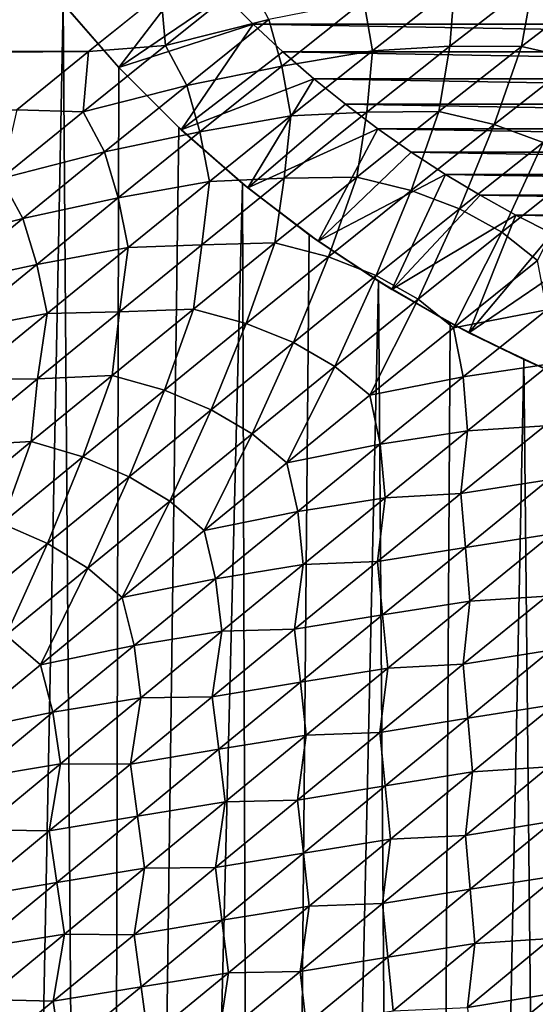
# Model space of a CAD drawing. Header units: metres. Extents: x -105 to 105, y -72 to 59.
# Tile 262 of 414: x -8.28 to -4.19, y -8.93 to -1.12. Entities that reach past the tile are written whole.
import ezdxf

# ---------------------------------------------------------------- set-up
doc = ezdxf.new("R2010")
doc.units = ezdxf.units.M
doc.layers.add('solid_509431_AD150_SW0001', color=7, linetype='CONTINUOUS')

msp = doc.modelspace()

# ---------------------------------------------------------------- linework, layer by layer
at = {"layer": 'solid_509431_AD150_SW0001'}
for points in [[(-8.339521, -0.459436, -27.684847), (-7.932611, -0.991239, -27.838732), (-8.801719, -45.799999, -27.499229)], [(-7.490959, -1.496287, -44.25), (-7.951113, -0.968563, -44.25), (-6.874027, -0.689528, -45.25)], [(-7.490959, -1.496287, -44.25), (-6.874027, -0.689528, -45.25), (-6.653815, -0.92567, -45.25)], [(-6.468881, -0.799995, 16.733055), (-7.158303, -0.909333, 16.725298), (-7.121235, -1.321668, 16.700253)], [(-6.468881, -0.799995, 16.733055), (-7.121235, -1.321668, 16.700253), (-6.30065, -1.116814, 16.721741)], [(-5.547239, -0.968718, 16.739906), (-5.4787, -1.363978, 16.728018), (-4.829545, -0.852322, 16.756308)], [(-4.829545, -0.852322, 16.756308), (-5.4787, -1.363978, 16.728018), (-4.865958, -1.32809, 16.745033)], [(-4.205343, -0.813809, 16.769411), (-4.865958, -1.32809, 16.745033), (-4.299398, -1.330786, 16.759966)], [(-4.829545, -0.852322, 16.756308), (-4.865958, -1.32809, 16.745033), (-4.205343, -0.813809, 16.769411)], [(-4.205343, -0.813809, 16.769411), (-4.299398, -1.330786, 16.759966), (-3.641806, -0.82516, 16.780527)], [(-3.641806, -0.82516, 16.780527), (-4.299398, -1.330786, 16.759966), (-3.855609, -1.431204, 16.76969)], [(-7.730886, -1.370267, 16.693857), (-7.158303, -0.909333, 16.725298), (-90, -1.01134, 16.71944)], [(-7.121235, -1.321668, 16.700253), (-7.158303, -0.909333, 16.725298), (-7.730886, -1.370267, 16.693857)], [(-7.490959, -1.496287, -44.25), (-6.653815, -0.92567, -45.25), (-6.425641, -1.153846, -45.25)], [(6.425641, -1.153846, -45.25), (-6.425641, -1.153846, -45.25), (-6.653815, -0.92567, -45.25)], [(6.653815, -0.92567, -45.25), (6.425641, -1.153846, -45.25), (-6.653815, -0.92567, -45.25)], [(-7.730886, -1.370267, 16.693857), (-90, -1.01134, 16.71944), (-90, -2.018989, 16.627874)], [(-7.932611, -0.991239, -27.838732), (-7.596418, -45.799999, -27.959316), (-8.801719, -45.799999, -27.499229)], [(-7.490959, -1.496287, -44.25), (-7.932611, -0.991239, -27.838732), (-7.951113, -0.968563, -44.25)], [(-7.932611, -0.991239, -27.838732), (-7.490053, -1.497257, -27.996244), (-7.596418, -45.799999, -27.959316)], [(-7.490959, -1.496287, -44.25), (-7.490053, -1.497257, -27.996244), (-7.932611, -0.991239, -27.838732)], [(-6.30065, -1.116814, 16.721741), (-6.197701, -1.485872, 16.705063), (-5.547239, -0.968718, 16.739906)], [(-5.547239, -0.968718, 16.739906), (-6.197701, -1.485872, 16.705063), (-5.4787, -1.363978, 16.728018)], [(-6.996266, -1.990979, -44.25), (-7.490959, -1.496287, -44.25), (-6.425641, -1.153846, -45.25)], [(-7.121235, -1.321668, 16.700253), (-6.952374, -1.638687, 16.67996), (-6.30065, -1.116814, 16.721741)], [(-6.996266, -1.990979, -44.25), (-6.425641, -1.153846, -45.25), (-6.189544, -1.374009, -45.25)], [(-6.30065, -1.116814, 16.721741), (-6.952374, -1.638687, 16.67996), (-6.197701, -1.485872, 16.705063)], [(6.189544, -1.374009, -45.25), (-6.189544, -1.374009, -45.25), (-6.425641, -1.153846, -45.25)], [(6.425641, -1.153846, -45.25), (6.189544, -1.374009, -45.25), (-6.425641, -1.153846, -45.25)], [(-7.121235, -1.321668, 16.700253), (-7.730886, -1.370267, 16.693857), (-7.772932, -1.848052, 16.650536)], [(-7.121235, -1.321668, 16.700253), (-7.772932, -1.848052, 16.650536), (-6.952374, -1.638687, 16.67996)], [(-8.300064, -1.831859, 16.649529), (-7.730886, -1.370267, 16.693857), (-90, -2.018989, 16.627874)], [(-7.772932, -1.848052, 16.650536), (-7.730886, -1.370267, 16.693857), (-8.300064, -1.831859, 16.649529)], [(-6.996266, -1.990979, -44.25), (-6.189544, -1.374009, -45.25), (-5.94577, -1.585923, -45.25)], [(-6.197701, -1.485872, 16.705063), (-6.126483, -1.880617, 16.683212), (-5.4787, -1.363978, 16.728018)], [(5.94577, -1.585923, -45.25), (-5.94577, -1.585923, -45.25), (-6.189544, -1.374009, -45.25)], [(6.189544, -1.374009, -45.25), (5.94577, -1.585923, -45.25), (-6.189544, -1.374009, -45.25)], [(-5.4787, -1.363978, 16.728018), (-6.126483, -1.880617, 16.683212), (-5.523682, -1.850399, 16.704147)], [(-4.865958, -1.32809, 16.745033), (-5.523682, -1.850399, 16.704147), (-4.952889, -1.846453, 16.723476)], [(-5.4787, -1.363978, 16.728018), (-5.523682, -1.850399, 16.704147), (-4.865958, -1.32809, 16.745033)], [(-4.865958, -1.32809, 16.745033), (-4.952889, -1.846453, 16.723476), (-4.299398, -1.330786, 16.759966)], [(-4.299398, -1.330786, 16.759966), (-4.952889, -1.846453, 16.723476), (-4.516192, -1.94956, 16.734247)], [(-4.299398, -1.330786, 16.759966), (-4.516192, -1.94956, 16.734247), (-3.855609, -1.431204, 16.76969)], [(-3.855609, -1.431204, 16.76969), (-4.516192, -1.94956, 16.734247), (-4.127859, -2.091281, 16.742533)], [(-7.490053, -1.497257, -27.996244), (-7.014893, -1.973539, -28.15414), (-7.596418, -45.799999, -27.959316)], [(-6.996266, -1.990979, -44.25), (-7.490053, -1.497257, -27.996244), (-7.490959, -1.496287, -44.25)], [(-6.996266, -1.990979, -44.25), (-7.014893, -1.973539, -28.15414), (-7.490053, -1.497257, -27.996244)], [(-6.952374, -1.638687, 16.67996), (-6.847158, -2.007107, 16.653383), (-6.197701, -1.485872, 16.705063)], [(-6.197701, -1.485872, 16.705063), (-6.847158, -2.007107, 16.653383), (-6.126483, -1.880617, 16.683212)], [(-7.772932, -1.848052, 16.650536), (-7.602929, -2.164751, 16.621185), (-6.952374, -1.638687, 16.67996)], [(-6.952374, -1.638687, 16.67996), (-7.602929, -2.164751, 16.621185), (-6.847158, -2.007107, 16.653383)], [(-6.468566, -2.45111, -44.25), (-6.996266, -1.990979, -44.25), (-5.94577, -1.585923, -45.25)], [(-6.468566, -2.45111, -44.25), (-5.94577, -1.585923, -45.25), (-5.694747, -1.789194, -45.25)], [(5.694747, -1.789194, -45.25), (-5.694747, -1.789194, -45.25), (-5.94577, -1.585923, -45.25)], [(5.94577, -1.585923, -45.25), (5.694747, -1.789194, -45.25), (-5.94577, -1.585923, -45.25)], [(-6.468566, -2.45111, -44.25), (-5.694747, -1.789194, -45.25), (-5.43703, -1.983397, -45.25)], [(5.43703, -1.983397, -45.25), (-5.43703, -1.983397, -45.25), (-5.694747, -1.789194, -45.25)], [(5.694747, -1.789194, -45.25), (5.43703, -1.983397, -45.25), (-5.694747, -1.789194, -45.25)], [(-7.772932, -1.848052, 16.650536), (-8.300064, -1.831859, 16.649529), (-8.42368, -2.377734, 16.583529)], [(-7.772932, -1.848052, 16.650536), (-8.42368, -2.377734, 16.583529), (-7.602929, -2.164751, 16.621185)], [(-5.523682, -1.850399, 16.704147), (-6.179821, -2.375879, 16.645872), (-5.604143, -2.366239, 16.67004)], [(-6.126483, -1.880617, 16.683212), (-6.179821, -2.375879, 16.645872), (-5.523682, -1.850399, 16.704147)], [(-4.952889, -1.846453, 16.723476), (-5.604143, -2.366239, 16.67004), (-5.173487, -2.473387, 16.681728)], [(-5.523682, -1.850399, 16.704147), (-5.604143, -2.366239, 16.67004), (-4.952889, -1.846453, 16.723476)], [(-4.952889, -1.846453, 16.723476), (-5.173487, -2.473387, 16.681728), (-4.516192, -1.94956, 16.734247)], [(-6.847158, -2.007107, 16.653383), (-6.772703, -2.400691, 16.621552), (-6.126483, -1.880617, 16.683212)], [(-6.126483, -1.880617, 16.683212), (-6.772703, -2.400691, 16.621552), (-6.179821, -2.375879, 16.645872)], [(-4.516192, -1.94956, 16.734247), (-5.173487, -2.473387, 16.681728), (-4.79025, -2.618544, 16.690418)], [(-4.516192, -1.94956, 16.734247), (-4.79025, -2.618544, 16.690418), (-4.127859, -2.091281, 16.742533)], [(-7.602929, -2.164751, 16.621185), (-7.494927, -2.531976, 16.5847), (-6.847158, -2.007107, 16.653383)], [(-7.014893, -1.973539, -28.15414), (-6.510736, -2.416617, -28.30924), (-7.596418, -45.799999, -27.959316)], [(-6.847158, -2.007107, 16.653383), (-7.494927, -2.531976, 16.5847), (-6.772703, -2.400691, 16.621552)], [(-6.996266, -1.990979, -44.25), (-6.510736, -2.416617, -28.30924), (-7.014893, -1.973539, -28.15414)], [(-6.468566, -2.45111, -44.25), (-6.510736, -2.416617, -28.30924), (-6.996266, -1.990979, -44.25)], [(-5.911032, -2.8739, -44.25), (-6.468566, -2.45111, -44.25), (-5.43703, -1.983397, -45.25)], [(-5.911032, -2.8739, -44.25), (-5.43703, -1.983397, -45.25), (-5.172636, -2.168528, -45.25)], [(5.172636, -2.168528, -45.25), (-5.172636, -2.168528, -45.25), (-5.43703, -1.983397, -45.25)], [(5.43703, -1.983397, -45.25), (5.172636, -2.168528, -45.25), (-5.43703, -1.983397, -45.25)], [(-4.127859, -2.091281, 16.742533), (-4.79025, -2.618544, 16.690418), (-4.455213, -2.802201, 16.695778)], [(-4.127859, -2.091281, 16.742533), (-4.455213, -2.802201, 16.695778), (-3.788777, -2.272148, 16.748051)], [(-8.42368, -2.377734, 16.583529), (-8.25211, -2.693592, 16.545076), (-7.602929, -2.164751, 16.621185)], [(-7.602929, -2.164751, 16.621185), (-8.25211, -2.693592, 16.545076), (-7.494927, -2.531976, 16.5847)], [(-5.911032, -2.8739, -44.25), (-5.172636, -2.168528, -45.25), (-4.901805, -2.344411, -45.25)], [(4.901805, -2.344411, -45.25), (-4.901805, -2.344411, -45.25), (-5.172636, -2.168528, -45.25)], [(5.172636, -2.168528, -45.25), (4.901805, -2.344411, -45.25), (-5.172636, -2.168528, -45.25)], [(-3.788777, -2.272148, 16.748051), (-4.455213, -2.802201, 16.695778), (-4.172626, -3.027727, 16.697168)], [(-8.42368, -2.377734, 16.583529), (-9.073306, -2.909343, 16.49889), (-8.25211, -2.693592, 16.545076)], [(-6.510736, -2.416617, -28.30924), (-6.367217, -45.799999, -28.351099), (-7.596418, -45.799999, -27.959316)], [(-7.494927, -2.531976, 16.5847), (-7.416796, -2.923761, 16.542912), (-6.772703, -2.400691, 16.621552)], [(-6.772703, -2.400691, 16.621552), (-7.416796, -2.923761, 16.542912), (-6.833592, -2.904543, 16.570183)], [(-6.179821, -2.375879, 16.645872), (-6.833592, -2.904543, 16.570183), (-6.25317, -2.888562, 16.599388)], [(-6.772703, -2.400691, 16.621552), (-6.833592, -2.904543, 16.570183), (-6.179821, -2.375879, 16.645872)], [(-6.510736, -2.416617, -28.30924), (-5.981725, -2.823549, -28.458542), (-6.367217, -45.799999, -28.351099)], [(-6.468566, -2.45111, -44.25), (-5.981725, -2.823549, -28.458542), (-6.510736, -2.416617, -28.30924)], [(-5.604143, -2.366239, 16.67004), (-6.25317, -2.888562, 16.599388), (-5.828421, -2.999251, 16.611586)], [(-6.179821, -2.375879, 16.645872), (-6.25317, -2.888562, 16.599388), (-5.604143, -2.366239, 16.67004)], [(-5.325726, -3.257805, -44.25), (-5.911032, -2.8739, -44.25), (-4.901805, -2.344411, -45.25)], [(-5.604143, -2.366239, 16.67004), (-5.828421, -2.999251, 16.611586), (-5.173487, -2.473387, 16.681728)], [(-5.325726, -3.257805, -44.25), (-4.901805, -2.344411, -45.25), (-4.624904, -2.51079, -45.25)], [(4.624904, -2.51079, -45.25), (-4.624904, -2.51079, -45.25), (-4.901805, -2.344411, -45.25)], [(4.901805, -2.344411, -45.25), (4.624904, -2.51079, -45.25), (-4.901805, -2.344411, -45.25)], [(-5.911032, -2.8739, -44.25), (-5.981725, -2.823549, -28.458542), (-6.468566, -2.45111, -44.25)], [(-5.173487, -2.473387, 16.681728), (-5.828421, -2.999251, 16.611586), (-5.449985, -3.147564, 16.620352)], [(-5.173487, -2.473387, 16.681728), (-5.449985, -3.147564, 16.620352), (-4.79025, -2.618544, 16.690418)], [(-8.25211, -2.693592, 16.545076), (-8.140975, -3.058901, 16.498671), (-7.494927, -2.531976, 16.5847)], [(-7.494927, -2.531976, 16.5847), (-8.140975, -3.058901, 16.498671), (-7.416796, -2.923761, 16.542912)], [(-5.325726, -3.257805, -44.25), (-4.624904, -2.51079, -45.25), (-4.342525, -2.667311, -45.25)], [(4.342525, -2.667311, -45.25), (-4.342525, -2.667311, -45.25), (-4.624904, -2.51079, -45.25)], [(4.624904, -2.51079, -45.25), (4.342525, -2.667311, -45.25), (-4.624904, -2.51079, -45.25)], [(-4.79025, -2.618544, 16.690418), (-5.449985, -3.147564, 16.620352), (-5.118588, -3.333867, 16.625292)], [(-4.79025, -2.618544, 16.690418), (-5.118588, -3.333867, 16.625292), (-4.455213, -2.802201, 16.695778)], [(-9.073306, -2.909343, 16.49889), (-8.899833, -3.223778, 16.451302), (-8.25211, -2.693592, 16.545076)], [(-8.25211, -2.693592, 16.545076), (-8.899833, -3.223778, 16.451302), (-8.140975, -3.058901, 16.498671)], [(-4.715661, -3.600827, -44.25), (-5.325726, -3.257805, -44.25), (-4.342525, -2.667311, -45.25)], [(-4.715661, -3.600827, -44.25), (-4.342525, -2.667311, -45.25), (-4.054989, -2.813819, -45.25)], [(4.054989, -2.813819, -45.25), (-4.054989, -2.813819, -45.25), (-4.342525, -2.667311, -45.25)], [(4.342525, -2.667311, -45.25), (4.054989, -2.813819, -45.25), (-4.342525, -2.667311, -45.25)], [(-4.455213, -2.802201, 16.695778), (-5.118588, -3.333867, 16.625292), (-4.83833, -3.561339, 16.625622)], [(-4.455213, -2.802201, 16.695778), (-4.83833, -3.561339, 16.625622), (-4.172626, -3.027727, 16.697168)], [(-6.25317, -2.888562, 16.599388), (-6.899365, -3.413379, 16.511511), (-6.480218, -3.527582, 16.523924)], [(-6.833592, -2.904543, 16.570183), (-6.899365, -3.413379, 16.511511), (-6.25317, -2.888562, 16.599388)], [(-6.25317, -2.888562, 16.599388), (-6.480218, -3.527582, 16.523924), (-5.828421, -2.999251, 16.611586)], [(-5.981725, -2.823549, -28.458542), (-5.431336, -3.192703, -28.599503), (-6.367217, -45.799999, -28.351099)], [(-5.911032, -2.8739, -44.25), (-5.431336, -3.192703, -28.599503), (-5.981725, -2.823549, -28.458542)], [(-5.325726, -3.257805, -44.25), (-5.431336, -3.192703, -28.599503), (-5.911032, -2.8739, -44.25)], [(-4.715661, -3.600827, -44.25), (-4.054989, -2.813819, -45.25), (-3.76243, -2.950241, -45.25)], [(-8.140975, -3.058901, 16.498671), (-8.058895, -3.448085, 16.446945), (-7.416796, -2.923761, 16.542912)], [(-7.416796, -2.923761, 16.542912), (-8.058895, -3.448085, 16.446945), (-7.484889, -3.435153, 16.476837)], [(-6.833592, -2.904543, 16.570183), (-7.484889, -3.435153, 16.476837), (-6.899365, -3.413379, 16.511511)], [(-7.416796, -2.923761, 16.542912), (-7.484889, -3.435153, 16.476837), (-6.833592, -2.904543, 16.570183)], [(-4.083696, -3.901379, -44.25), (-4.715661, -3.600827, -44.25), (-3.76243, -2.950241, -45.25)], [(-5.828421, -2.999251, 16.611586), (-6.480218, -3.527582, 16.523924), (-6.106345, -3.678787, 16.532469)], [(-5.828421, -2.999251, 16.611586), (-6.106345, -3.678787, 16.532469), (-5.449985, -3.147564, 16.620352)], [(-4.172626, -3.027727, 16.697168), (-4.83833, -3.561339, 16.625622), (-4.097068, -3.418832, 16.679014)], [(-8.899833, -3.223778, 16.451302), (-8.785235, -3.586552, 16.395012), (-8.140975, -3.058901, 16.498671)], [(-8.140975, -3.058901, 16.498671), (-8.785235, -3.586552, 16.395012), (-8.058895, -3.448085, 16.446945)], [(-5.431336, -3.192703, -28.599503), (-5.117981, -45.799999, -28.673342), (-6.367217, -45.799999, -28.351099)], [(-5.449985, -3.147564, 16.620352), (-6.106345, -3.678787, 16.532469), (-5.778363, -3.867388, 16.53673)], [(-5.449985, -3.147564, 16.620352), (-5.778363, -3.867388, 16.53673), (-5.118588, -3.333867, 16.625292)], [(-5.431336, -3.192703, -28.599503), (-4.863328, -3.522779, -28.729956), (-5.117981, -45.799999, -28.673342)], [(-5.325726, -3.257805, -44.25), (-4.863328, -3.522779, -28.729956), (-5.431336, -3.192703, -28.599503)], [(-4.715661, -3.600827, -44.25), (-4.863328, -3.522779, -28.729956), (-5.325726, -3.257805, -44.25)], [(-5.118588, -3.333867, 16.625292), (-5.778363, -3.867388, 16.53673), (-5.500184, -4.096485, 16.535807)], [(-5.118588, -3.333867, 16.625292), (-5.500184, -4.096485, 16.535807), (-4.83833, -3.561339, 16.625622)], [(-7.484889, -3.435153, 16.476837), (-8.133865, -3.96603, 16.365526), (-7.542984, -3.938893, 16.406099)], [(-8.058895, -3.448085, 16.446945), (-8.133865, -3.96603, 16.365526), (-7.484889, -3.435153, 16.476837)], [(-6.899365, -3.413379, 16.511511), (-7.542984, -3.938893, 16.406099), (-7.12905, -4.056842, 16.418501)], [(-7.484889, -3.435153, 16.476837), (-7.542984, -3.938893, 16.406099), (-6.899365, -3.413379, 16.511511)], [(-6.899365, -3.413379, 16.511511), (-7.12905, -4.056842, 16.418501), (-6.480218, -3.527582, 16.523924)], [(-4.83833, -3.561339, 16.625622), (-4.759496, -3.951128, 16.6019), (-4.097068, -3.418832, 16.679014)], [(-4.067815, -3.847464, 16.654846), (-4.097068, -3.418832, 16.679014), (-4.759496, -3.951128, 16.6019)], [(-8.785235, -3.586552, 16.395012), (-8.698882, -3.972584, 16.333429), (-8.058895, -3.448085, 16.446945)], [(-8.058895, -3.448085, 16.446945), (-8.698882, -3.972584, 16.333429), (-8.133865, -3.96603, 16.365526)], [(-6.480218, -3.527582, 16.523924), (-7.12905, -4.056842, 16.418501), (-6.759369, -4.211072, 16.426622)], [(-6.480218, -3.527582, 16.523924), (-6.759369, -4.211072, 16.426622), (-6.106345, -3.678787, 16.532469)], [(-4.83833, -3.561339, 16.625622), (-5.500184, -4.096485, 16.535807), (-4.759496, -3.951128, 16.6019)], [(-4.863328, -3.522779, -28.729956), (-4.280486, -3.813428, -28.848166), (-5.117981, -45.799999, -28.673342)], [(-4.715661, -3.600827, -44.25), (-4.280486, -3.813428, -28.848166), (-4.863328, -3.522779, -28.729956)], [(-4.083696, -3.901379, -44.25), (-4.280486, -3.813428, -28.848166), (-4.715661, -3.600827, -44.25)], [(-6.106345, -3.678787, 16.532469), (-6.759369, -4.211072, 16.426622), (-6.434483, -4.401954, 16.430023)], [(-6.106345, -3.678787, 16.532469), (-6.434483, -4.401954, 16.430023), (-5.778363, -3.867388, 16.53673)], [(-4.280486, -3.813428, -28.848166), (-3.852643, -45.799999, -28.925034), (-5.117981, -45.799999, -28.673342)], [(-4.280486, -3.813428, -28.848166), (-3.686413, -4.064145, -28.952656), (-3.852643, -45.799999, -28.925034)], [(-4.083696, -3.901379, -44.25), (-3.686413, -4.064145, -28.952656), (-4.280486, -3.813428, -28.848166)], [(-5.778363, -3.867388, 16.53673), (-6.434483, -4.401954, 16.430023), (-6.15813, -4.632504, 16.427706)], [(-5.778363, -3.867388, 16.53673), (-6.15813, -4.632504, 16.427706), (-5.500184, -4.096485, 16.535807)], [(-4.067815, -3.847464, 16.654846), (-4.759496, -3.951128, 16.6019), (-4.725513, -4.377696, 16.571699)], [(-4.067815, -3.847464, 16.654846), (-4.725513, -4.377696, 16.571699), (-4.114512, -4.337924, 16.620192)], [(-8.133865, -3.96603, 16.365526), (-8.780236, -4.496522, 16.236113), (-8.183991, -4.463994, 16.282955)], [(-8.698882, -3.972584, 16.333429), (-8.780236, -4.496522, 16.236113), (-8.133865, -3.96603, 16.365526)], [(-7.542984, -3.938893, 16.406099), (-8.183991, -4.463994, 16.282955), (-7.775061, -4.585591, 16.295078)], [(-8.133865, -3.96603, 16.365526), (-8.183991, -4.463994, 16.282955), (-7.542984, -3.938893, 16.406099)], [(-7.542984, -3.938893, 16.406099), (-7.775061, -4.585591, 16.295078), (-7.12905, -4.056842, 16.418501)], [(-5.500184, -4.096485, 16.535807), (-5.417756, -4.484748, 16.506626), (-4.759496, -3.951128, 16.6019)], [(-4.725513, -4.377696, 16.571699), (-4.759496, -3.951128, 16.6019), (-5.417756, -4.484748, 16.506626)], [(-7.12905, -4.056842, 16.418501), (-7.775061, -4.585591, 16.295078), (-7.409336, -4.742769, 16.302561)], [(-7.12905, -4.056842, 16.418501), (-7.409336, -4.742769, 16.302561), (-6.759369, -4.211072, 16.426622)], [(-5.500184, -4.096485, 16.535807), (-6.15813, -4.632504, 16.427706), (-5.417756, -4.484748, 16.506626)], [(-6.759369, -4.211072, 16.426622), (-7.409336, -4.742769, 16.302561), (-7.087304, -4.935839, 16.304932)], [(-6.759369, -4.211072, 16.426622), (-7.087304, -4.935839, 16.304932), (-6.434483, -4.401954, 16.430023)], [(-4.114512, -4.337924, 16.620192), (-4.779603, -4.876483, 16.527651), (-4.083332, -4.76654, 16.593979)], [(-4.725513, -4.377696, 16.571699), (-4.779603, -4.876483, 16.527651), (-4.114512, -4.337924, 16.620192)], [(-6.434483, -4.401954, 16.430023), (-7.087304, -4.935839, 16.304932), (-6.81256, -5.1677, 16.301092)], [(-6.434483, -4.401954, 16.430023), (-6.81256, -5.1677, 16.301092), (-6.15813, -4.632504, 16.427706)], [(-4.725513, -4.377696, 16.571699), (-5.417756, -4.484748, 16.506626), (-5.378892, -4.908828, 16.470535)], [(-4.725513, -4.377696, 16.571699), (-5.378892, -4.908828, 16.470535), (-4.779603, -4.876483, 16.527651)], [(-8.183991, -4.463994, 16.282955), (-8.822055, -4.988264, 16.141994), (-8.417952, -5.113374, 16.15358)], [(-8.780236, -4.496522, 16.236113), (-8.822055, -4.988264, 16.141994), (-8.183991, -4.463994, 16.282955)], [(-8.183991, -4.463994, 16.282955), (-8.417952, -5.113374, 16.15358), (-7.775061, -4.585591, 16.295078)], [(-6.15813, -4.632504, 16.427706), (-6.072074, -5.018549, 16.393103), (-5.417756, -4.484748, 16.506626)], [(-5.378892, -4.908828, 16.470535), (-5.417756, -4.484748, 16.506626), (-6.072074, -5.018549, 16.393103)], [(-7.775061, -4.585591, 16.295078), (-8.417952, -5.113374, 16.15358), (-8.056009, -5.273336, 16.160204)], [(-7.775061, -4.585591, 16.295078), (-8.056009, -5.273336, 16.160204), (-7.409336, -4.742769, 16.302561)], [(-6.15813, -4.632504, 16.427706), (-6.81256, -5.1677, 16.301092), (-6.072074, -5.018549, 16.393103)], [(-7.409336, -4.742769, 16.302561), (-8.056009, -5.273336, 16.160204), (-7.73666, -5.468427, 16.161375)], [(-7.409336, -4.742769, 16.302561), (-7.73666, -5.468427, 16.161375), (-7.087304, -4.935839, 16.304932)], [(-4.779603, -4.876483, 16.527651), (-4.743476, -5.302678, 16.49667), (-4.083332, -4.76654, 16.593979)], [(-4.083332, -4.76654, 16.593979), (-4.743476, -5.302678, 16.49667), (-4.05224, -5.195909, 16.567907)], [(-5.378892, -4.908828, 16.470535), (-6.072074, -5.018549, 16.393103), (-6.02836, -5.439422, 16.351217)], [(-5.378892, -4.908828, 16.470535), (-6.02836, -5.439422, 16.351217), (-5.44027, -5.415157, 16.416481)], [(-4.779603, -4.876483, 16.527651), (-5.44027, -5.415157, 16.416481), (-4.743476, -5.302678, 16.49667)], [(-5.378892, -4.908828, 16.470535), (-5.44027, -5.415157, 16.416481), (-4.779603, -4.876483, 16.527651)], [(-7.087304, -4.935839, 16.304932), (-7.73666, -5.468427, 16.161375), (-7.463355, -5.701434, 16.155907)], [(-7.087304, -4.935839, 16.304932), (-7.463355, -5.701434, 16.155907), (-6.81256, -5.1677, 16.301092)], [(-6.81256, -5.1677, 16.301092), (-6.722751, -5.551131, 16.261166), (-6.072074, -5.018549, 16.393103)], [(-6.02836, -5.439422, 16.351217), (-6.072074, -5.018549, 16.393103), (-6.722751, -5.551131, 16.261166)], [(-8.417952, -5.113374, 16.15358), (-8.699124, -5.802286, 15.999476), (-8.056009, -5.273336, 16.160204)], [(-6.81256, -5.1677, 16.301092), (-7.463355, -5.701434, 16.155907), (-6.722751, -5.551131, 16.261166)], [(-4.743476, -5.302678, 16.49667), (-4.707474, -5.729396, 16.466461), (-4.05224, -5.195909, 16.567907)], [(-4.05224, -5.195909, 16.567907), (-4.707474, -5.729396, 16.466461), (-4.098834, -5.689122, 16.531034)], [(-8.056009, -5.273336, 16.160204), (-8.699124, -5.802286, 15.999476), (-8.382285, -5.99928, 15.999299)], [(-8.056009, -5.273336, 16.160204), (-8.382285, -5.99928, 15.999299), (-7.73666, -5.468427, 16.161375)], [(-5.44027, -5.415157, 16.416481), (-5.399283, -5.838282, 16.38085), (-4.743476, -5.302678, 16.49667)], [(-4.743476, -5.302678, 16.49667), (-5.399283, -5.838282, 16.38085), (-4.707474, -5.729396, 16.466461)], [(-6.02836, -5.439422, 16.351217), (-6.722751, -5.551131, 16.261166), (-6.674069, -5.96849, 16.213657)], [(-6.02836, -5.439422, 16.351217), (-6.674069, -5.96849, 16.213657), (-6.09692, -5.952548, 16.286558)], [(-5.44027, -5.415157, 16.416481), (-6.09692, -5.952548, 16.286558), (-5.399283, -5.838282, 16.38085)], [(-6.02836, -5.439422, 16.351217), (-6.09692, -5.952548, 16.286558), (-5.44027, -5.415157, 16.416481)], [(-7.73666, -5.468427, 16.161375), (-8.382285, -5.99928, 15.999299), (-8.110265, -6.233289, 15.992104)], [(-7.73666, -5.468427, 16.161375), (-8.110265, -6.233289, 15.992104), (-7.463355, -5.701434, 16.155907)], [(-7.463355, -5.701434, 16.155907), (-7.369617, -6.082042, 16.11079), (-6.722751, -5.551131, 16.261166)], [(-6.674069, -5.96849, 16.213657), (-6.722751, -5.551131, 16.261166), (-7.369617, -6.082042, 16.11079)], [(-4.098834, -5.689122, 16.531034), (-4.761675, -6.230262, 16.421581), (-4.066552, -6.118785, 16.506786)], [(-4.707474, -5.729396, 16.466461), (-4.761675, -6.230262, 16.421581), (-4.098834, -5.689122, 16.531034)], [(-7.463355, -5.701434, 16.155907), (-8.110265, -6.233289, 15.992104), (-7.369617, -6.082042, 16.11079)], [(-5.399283, -5.838282, 16.38085), (-5.358456, -6.261835, 16.346645), (-4.707474, -5.729396, 16.466461)], [(-4.707474, -5.729396, 16.466461), (-5.358456, -6.261835, 16.346645), (-4.761675, -6.230262, 16.421581)], [(-6.09692, -5.952548, 16.286558), (-6.051035, -6.372287, 16.24645), (-5.399283, -5.838282, 16.38085)], [(-5.399283, -5.838282, 16.38085), (-6.051035, -6.372287, 16.24645), (-5.358456, -6.261835, 16.346645)], [(-8.382285, -5.99928, 15.999299), (-8.753169, -6.762515, 15.809566), (-8.110265, -6.233289, 15.992104)], [(-6.674069, -5.96849, 16.213657), (-7.369617, -6.082042, 16.11079), (-7.31583, -6.495679, 16.057848)], [(-6.674069, -5.96849, 16.213657), (-7.31583, -6.495679, 16.057848), (-6.749514, -6.488082, 16.137865)], [(-6.09692, -5.952548, 16.286558), (-6.749514, -6.488082, 16.137865), (-6.051035, -6.372287, 16.24645)], [(-6.674069, -5.96849, 16.213657), (-6.749514, -6.488082, 16.137865), (-6.09692, -5.952548, 16.286558)], [(-8.110265, -6.233289, 15.992104), (-8.01248, -6.610801, 15.941925), (-7.369617, -6.082042, 16.11079)], [(-7.31583, -6.495679, 16.057848), (-7.369617, -6.082042, 16.11079), (-8.01248, -6.610801, 15.941925)], [(-4.761675, -6.230262, 16.421581), (-4.724552, -6.656892, 16.39443), (-4.066552, -6.118785, 16.506786)], [(-4.066552, -6.118785, 16.506786), (-4.724552, -6.656892, 16.39443), (-4.033602, -6.548334, 16.484657)], [(-8.110265, -6.233289, 15.992104), (-8.753169, -6.762515, 15.809566), (-8.01248, -6.610801, 15.941925)], [(-4.761675, -6.230262, 16.421581), (-5.420187, -6.769843, 16.293188), (-4.724552, -6.656892, 16.39443)], [(-5.358456, -6.261835, 16.346645), (-5.420187, -6.769843, 16.293188), (-4.761675, -6.230262, 16.421581)], [(-6.051035, -6.372287, 16.24645), (-6.005343, -6.792481, 16.208441), (-5.358456, -6.261835, 16.346645)], [(-5.358456, -6.261835, 16.346645), (-6.005343, -6.792481, 16.208441), (-5.420187, -6.769843, 16.293188)], [(-6.749514, -6.488082, 16.137865), (-6.698649, -6.904276, 16.093479), (-6.051035, -6.372287, 16.24645)], [(-6.051035, -6.372287, 16.24645), (-6.698649, -6.904276, 16.093479), (-6.005343, -6.792481, 16.208441)], [(-7.31583, -6.495679, 16.057848), (-8.01248, -6.610801, 15.941925), (-7.953514, -7.020426, 15.883727)], [(-7.31583, -6.495679, 16.057848), (-7.953514, -7.020426, 15.883727), (-7.397893, -7.021339, 15.970383)], [(-6.749514, -6.488082, 16.137865), (-7.397893, -7.021339, 15.970383), (-6.698649, -6.904276, 16.093479)], [(-7.31583, -6.495679, 16.057848), (-7.397893, -7.021339, 15.970383), (-6.749514, -6.488082, 16.137865)], [(-4.724552, -6.656892, 16.39443), (-4.686856, -7.083408, 16.370058), (-4.033602, -6.548334, 16.484657)], [(-4.033602, -6.548334, 16.484657), (-4.686856, -7.083408, 16.370058), (-4.08086, -7.043991, 16.451811)], [(-8.753169, -6.762515, 15.809566), (-8.651239, -7.136661, 15.754457), (-8.01248, -6.610801, 15.941925)], [(-7.953514, -7.020426, 15.883727), (-8.01248, -6.610801, 15.941925), (-8.651239, -7.136661, 15.754457)], [(-5.420187, -6.769843, 16.293188), (-5.378262, -7.193251, 16.26333), (-4.724552, -6.656892, 16.39443)], [(-4.724552, -6.656892, 16.39443), (-5.378262, -7.193251, 16.26333), (-4.686856, -7.083408, 16.370058)], [(-6.698649, -6.904276, 16.093479), (-6.648055, -7.320958, 16.051859), (-6.005343, -6.792481, 16.208441)], [(-6.005343, -6.792481, 16.208441), (-6.648055, -7.320958, 16.051859), (-6.074411, -7.307365, 16.145872)], [(-5.420187, -6.769843, 16.293188), (-6.074411, -7.307365, 16.145872), (-5.378262, -7.193251, 16.26333)], [(-6.005343, -6.792481, 16.208441), (-6.074411, -7.307365, 16.145872), (-5.420187, -6.769843, 16.293188)], [(-7.397893, -7.021339, 15.970383), (-7.342017, -7.43376, 15.921903), (-6.698649, -6.904276, 16.093479)], [(-6.698649, -6.904276, 16.093479), (-7.342017, -7.43376, 15.921903), (-6.648055, -7.320958, 16.051859)], [(-7.953514, -7.020426, 15.883727), (-8.651239, -7.136661, 15.754457), (-8.587023, -7.542017, 15.691188)], [(-7.953514, -7.020426, 15.883727), (-8.587023, -7.542017, 15.691188), (-8.041973, -7.551633, 15.784024)], [(-7.953514, -7.020426, 15.883727), (-8.041973, -7.551633, 15.784024), (-7.397893, -7.021339, 15.970383)], [(-7.397893, -7.021339, 15.970383), (-8.041973, -7.551633, 15.784024), (-7.342017, -7.43376, 15.921903)], [(-5.378262, -7.193251, 16.26333), (-5.335872, -7.616621, 16.236917), (-4.686856, -7.083408, 16.370058)], [(-4.686856, -7.083408, 16.370058), (-5.335872, -7.616621, 16.236917), (-4.742109, -7.586678, 16.33073)], [(-4.08086, -7.043991, 16.451811), (-4.742109, -7.586678, 16.33073), (-4.048198, -7.474695, 16.43524)], [(-4.686856, -7.083408, 16.370058), (-4.742109, -7.586678, 16.33073), (-4.08086, -7.043991, 16.451811)], [(-6.074411, -7.307365, 16.145872), (-6.027703, -7.727441, 16.113514), (-5.378262, -7.193251, 16.26333)], [(-5.378262, -7.193251, 16.26333), (-6.027703, -7.727441, 16.113514), (-5.335872, -7.616621, 16.236917)], [(-7.342017, -7.43376, 15.921903), (-7.286524, -7.846726, 15.876855), (-6.648055, -7.320958, 16.051859)], [(-6.648055, -7.320958, 16.051859), (-7.286524, -7.846726, 15.876855), (-6.724288, -7.842379, 15.979627)], [(-6.074411, -7.307365, 16.145872), (-6.724288, -7.842379, 15.979627), (-6.027703, -7.727441, 16.113514)], [(-6.648055, -7.320958, 16.051859), (-6.724288, -7.842379, 15.979627), (-6.074411, -7.307365, 16.145872)], [(-8.041973, -7.551633, 15.784024), (-7.981064, -7.96007, 15.731637), (-7.342017, -7.43376, 15.921903)], [(-7.342017, -7.43376, 15.921903), (-7.981064, -7.96007, 15.731637), (-7.286524, -7.846726, 15.876855)], [(-4.742109, -7.586678, 16.33073), (-4.704796, -8.014371, 16.313164), (-4.048198, -7.474695, 16.43524)], [(-4.048198, -7.474695, 16.43524), (-4.704796, -8.014371, 16.313164), (-4.016325, -7.906465, 16.422428)], [(-8.587023, -7.542017, 15.691188), (-8.681615, -8.0783, 15.578692), (-8.041973, -7.551633, 15.784024)], [(-8.041973, -7.551633, 15.784024), (-8.681615, -8.0783, 15.578692), (-7.981064, -7.96007, 15.731637)], [(-6.027703, -7.727441, 16.113514), (-5.980674, -8.147568, 16.085257), (-5.335872, -7.616621, 16.236917)], [(-5.335872, -7.616621, 16.236917), (-5.980674, -8.147568, 16.085257), (-5.399035, -8.127291, 16.190565)], [(-4.742109, -7.586678, 16.33073), (-5.399035, -8.127291, 16.190565), (-4.704796, -8.014371, 16.313164)], [(-5.335872, -7.616621, 16.236917), (-5.399035, -8.127291, 16.190565), (-4.742109, -7.586678, 16.33073)], [(-6.724288, -7.842379, 15.979627), (-6.672845, -8.258982, 15.94496), (-6.027703, -7.727441, 16.113514)], [(-6.027703, -7.727441, 16.113514), (-6.672845, -8.258982, 15.94496), (-5.980674, -8.147568, 16.085257)], [(-7.981064, -7.96007, 15.731637), (-7.92067, -8.369164, 15.683352), (-7.286524, -7.846726, 15.876855)], [(-7.286524, -7.846726, 15.876855), (-7.92067, -8.369164, 15.683352), (-7.369768, -8.374283, 15.794394)], [(-6.724288, -7.842379, 15.979627), (-7.369768, -8.374283, 15.794394), (-6.672845, -8.258982, 15.94496)], [(-7.286524, -7.846726, 15.876855), (-7.369768, -8.374283, 15.794394), (-6.724288, -7.842379, 15.979627)], [(-8.681615, -8.0783, 15.578692), (-8.615634, -8.482615, 15.522595), (-7.981064, -7.96007, 15.731637)], [(-7.981064, -7.96007, 15.731637), (-8.615634, -8.482615, 15.522595), (-7.92067, -8.369164, 15.683352)], [(-4.704796, -8.014371, 16.313164), (-4.668393, -8.443212, 16.299963), (-4.016325, -7.906465, 16.422428)], [(-4.016325, -7.906465, 16.422428), (-4.668393, -8.443212, 16.299963), (-4.066023, -8.405834, 16.399771)], [(-5.399035, -8.127291, 16.190565), (-5.357185, -8.551922, 16.172211), (-4.704796, -8.014371, 16.313164)], [(-4.704796, -8.014371, 16.313164), (-5.357185, -8.551922, 16.172211), (-4.668393, -8.443212, 16.299963)], [(-6.672845, -8.258982, 15.94496), (-6.621251, -8.675756, 15.915051), (-5.980674, -8.147568, 16.085257)], [(-5.980674, -8.147568, 16.085257), (-6.621251, -8.675756, 15.915051), (-6.051669, -8.665383, 16.031317)], [(-5.399035, -8.127291, 16.190565), (-6.051669, -8.665383, 16.031317), (-5.357185, -8.551922, 16.172211)], [(-5.980674, -8.147568, 16.085257), (-6.051669, -8.665383, 16.031317), (-5.399035, -8.127291, 16.190565)], [(-7.369768, -8.374283, 15.794394), (-7.313636, -8.7873, 15.757609), (-6.672845, -8.258982, 15.94496)], [(-6.672845, -8.258982, 15.94496), (-7.313636, -8.7873, 15.757609), (-6.621251, -8.675756, 15.915051)], [(-8.615634, -8.482615, 15.522595), (-8.550321, -8.887739, 15.471271), (-7.92067, -8.369164, 15.683352)], [(-7.92067, -8.369164, 15.683352), (-8.550321, -8.887739, 15.471271), (-8.010731, -8.902495, 15.590095)], [(-7.92067, -8.369164, 15.683352), (-8.010731, -8.902495, 15.590095), (-7.369768, -8.374283, 15.794394)], [(-7.369768, -8.374283, 15.794394), (-8.010731, -8.902495, 15.590095), (-7.313636, -8.7873, 15.757609)], [(-4.066023, -8.405834, 16.399771), (-4.726666, -8.950605, 16.272425), (-4.034816, -8.83913, 16.396429)], [(-4.668393, -8.443212, 16.299963), (-4.726666, -8.950605, 16.272425), (-4.066023, -8.405834, 16.399771)], [(-5.357185, -8.551922, 16.172211), (-5.316393, -8.977799, 16.158829), (-4.668393, -8.443212, 16.299963)], [(-4.668393, -8.443212, 16.299963), (-5.316393, -8.977799, 16.158829), (-4.726666, -8.950605, 16.272425)], [(-6.051669, -8.665383, 16.031317), (-6.005402, -9.086898, 16.012377), (-5.357185, -8.551922, 16.172211)], [(-5.357185, -8.551922, 16.172211), (-6.005402, -9.086898, 16.012377), (-5.316393, -8.977799, 16.158829)], [(-6.051669, -8.665383, 16.031317), (-6.699992, -9.200442, 15.852946), (-6.005402, -9.086898, 16.012377)], [(-6.621251, -8.675756, 15.915051), (-6.699992, -9.200442, 15.852946), (-6.051669, -8.665383, 16.031317)], [(-7.313636, -8.7873, 15.757609), (-7.257541, -9.200664, 15.726241), (-6.621251, -8.675756, 15.915051)], [(-6.621251, -8.675756, 15.915051), (-7.257541, -9.200664, 15.726241), (-6.699992, -9.200442, 15.852946)], [(-8.010731, -8.902495, 15.590095), (-7.949944, -9.311874, 15.551391), (-7.313636, -8.7873, 15.757609)], [(-7.313636, -8.7873, 15.757609), (-7.949944, -9.311874, 15.551391), (-7.257541, -9.200664, 15.726241)], [(-8.550321, -8.887739, 15.471271), (-8.646973, -9.426511, 15.366647), (-8.010731, -8.902495, 15.590095)], [(-4.726666, -8.950605, 16.272425), (-4.691192, -9.381147, 16.26993), (-4.034816, -8.83913, 16.396429)], [(-4.034816, -8.83913, 16.396429), (-4.691192, -9.381147, 16.26993), (-3.890121, -9.178737, 16.418634)], [(-8.010731, -8.902495, 15.590095), (-8.646973, -9.426511, 15.366647), (-7.949944, -9.311874, 15.551391)]]:
    msp.add_3dface(points, dxfattribs=at)

doc.saveas('drawing.dxf')
